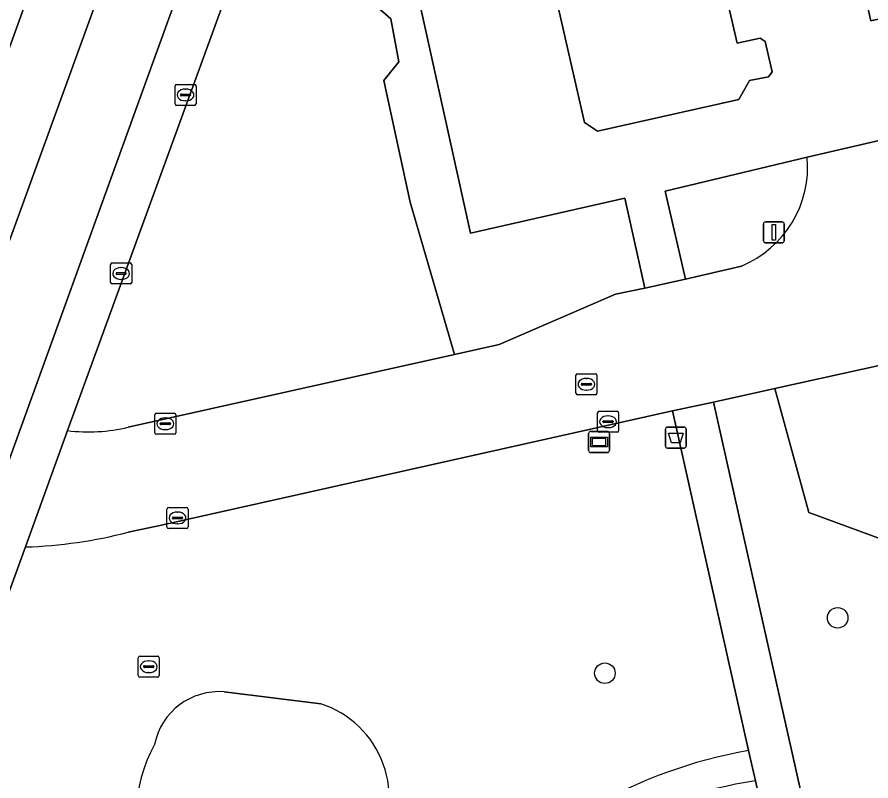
# Model space of a CAD drawing. Extents: x 156661 to 157576, y 383570 to 384425.
# Drawn here: x 156739.61 to 156780.21, y 384025.77 to 384062.11 of the extents above; entities that cross this region are included whole.
import ezdxf

# ---------------------------------------------------------------- set-up
doc = ezdxf.new("R2010")
doc.units = 0
for name, color, linetype in [('IMGEO_Afvalbak', 7, 'Continuous'), ('IMGEO_Berm_groen', 7, 'Continuous'), ('IMGEO_Boom', 7, 'Continuous'), ('IMGEO_Brandkraan', 7, 'Continuous'), ('IMGEO_Fietspad_open', 7, 'Continuous'), ('IMGEO_Groenvoorziening', 7, 'Continuous'), ('IMGEO_Kolk', 7, 'Continuous'), ('IMGEO_Lichtmast', 7, 'Continuous'), ('IMGEO_Pand', 7, 'Continuous'), ('IMGEO_Parkeervlak_halfverhard', 7, 'Continuous'), ('IMGEO_Rijbaan_lokaal_open', 7, 'Continuous'), ('IMGEO_Rioolput', 7, 'Continuous'), ('IMGEO_Terreindeel_zand', 7, 'Continuous'), ('IMGEO_Verklikker', 7, 'Continuous'), ('IMGEO_Voetpad_open', 7, 'Continuous')]:
    doc.layers.add(name, color=color, linetype=linetype)

msp = doc.modelspace()

# ---------------------------------------------------------------- linework, layer by layer
at = {"layer": 'IMGEO_Afvalbak'}
for p, q in [((156770.439, 384041.704), (156770.439, 384042.504)), ((156770.439, 384042.504), (156770.439, 384041.704)), ((156770.539, 384042.604), (156771.329, 384042.604)), ((156771.329, 384042.604), (156770.539, 384042.604)), ((156771.429, 384042.504), (156771.429, 384041.704)), ((156771.429, 384041.704), (156771.429, 384042.504)), ((156771.329, 384041.604), (156770.539, 384041.604)), ((156770.539, 384041.604), (156771.329, 384041.604))]:
    msp.add_line(p, q, dxfattribs=at)
msp.add_lwpolyline([(156770.582, 384042.318), (156771.286, 384042.318), (156771.137, 384041.848), (156770.731, 384041.848), (156770.582, 384042.318)], dxfattribs=at)
for centre, start, end in [((156770.539, 384042.504), 90, 180), ((156770.539, 384042.504), 90, 180), ((156771.329, 384042.504), 0, 90), ((156771.329, 384042.504), 360, 90), ((156770.539, 384041.704), 180, 270), ((156770.539, 384041.704), 180, 270), ((156771.329, 384041.704), 270, 0), ((156771.329, 384041.704), 270, 0)]:
    msp.add_arc(centre, 0.1, start, end, dxfattribs=at)
at = {"layer": 'IMGEO_Berm_groen'}
msp.add_lwpolyline([(156765.113, 384122.762), (156763.804, 384128.358), (156761.128, 384121.002), (156749.155, 384087.991), (156750.334, 384084.657), (156744.379, 384068.188), (156741.491, 384066.862), (156736.316, 384052.593), (156735.096, 384049.229), (156734.666, 384048.04), (156737.608, 384046.971)], close=True, dxfattribs=at)
at = {"layer": 'IMGEO_Boom'}
for centre in [(156778.629, 384033.53), (156767.564, 384030.894)]:
    msp.add_circle(centre, 0.489, dxfattribs=at)
at = {"layer": 'IMGEO_Brandkraan'}
for p, q in [((156766.185, 384044.215), (156766.185, 384045.067)), ((156766.26, 384045.141), (156767.112, 384045.141)), ((156766.673, 384044.921), (156766.698, 384044.921)), ((156767.186, 384045.067), (156767.186, 384044.215)), ((156766.444, 384044.635), (156766.444, 384044.647)), ((156766.882, 384044.598), (156766.484, 384044.598)), ((156766.487, 384044.684), (156766.885, 384044.684)), ((156766.696, 384044.361), (156766.671, 384044.361)), ((156766.928, 384044.647), (156766.928, 384044.635)), ((156767.112, 384044.141), (156766.26, 384044.141))]:
    msp.add_line(p, q, dxfattribs=at)
for points in [[(156766.185, 384044.215), (156766.185, 384045.067)], [(156766.26, 384045.141), (156767.112, 384045.141)], [(156767.186, 384045.067), (156767.186, 384044.215)], [(156767.112, 384044.141), (156766.26, 384044.141)]]:
    msp.add_lwpolyline(points, dxfattribs=at)
for centre, radius, start, end in [((156766.262, 384045.065), 0.0765, 91.552, 178.448), ((156766.262, 384045.065), 0.0765, 91.552, 178.448), ((156767.11, 384045.065), 0.0765, 1.552, 88.448), ((156767.11, 384045.065), 0.0765, 1.552, 88.448), ((156766.484, 384044.644), 0.0403, 85.8775, 175.7526), ((156766.481, 384044.634), 0.0366, 178.938, 274.7102), ((156766.885, 384044.641), 0.043, 264.8664, 352.4533), ((156766.889, 384044.646), 0.0386, 1.7309, 96.639), ((156766.262, 384044.217), 0.0765, 181.552, 268.448), ((156766.262, 384044.217), 0.0765, 181.552, 268.448), ((156767.11, 384044.217), 0.0765, 271.552, 358.448), ((156767.11, 384044.217), 0.0765, 271.552, 358.448)]:
    msp.add_arc(centre, radius, start, end, dxfattribs=at)
for centre, major_axis, ratio, start_param, end_param in [((156766.672, 384044.641), (-0.387, 0.002), 0.722429, 4.712389, 7.853982), ((156766.697, 384044.641), (-0.39, 0.002), 0.717154, 1.570796, 4.712389)]:
    msp.add_ellipse(centre, major_axis=major_axis, ratio=ratio, start_param=start_param, end_param=end_param, dxfattribs=at)
at = {"layer": 'IMGEO_Fietspad_open'}
for points in [[(156776.852, 384155.017), (156765.926, 384125.001), (156765.113, 384122.762), (156737.608, 384046.971), (156734.031, 384037.106), (156712.164, 383977.004)], [(156716.373, 383978.18), (156737.507, 384036.302), (156745.635, 384058.756), (156765.945, 384114.759), (156778.633, 384149.604)]]:
    msp.add_lwpolyline(points, dxfattribs=at)
at = {"layer": 'IMGEO_Groenvoorziening'}
for points in [[(156756.532, 384067.256), (156756.479, 384067.418), (156750.63, 384066.114), (156742.012, 384042.436)], [(156744.895, 384042.597), (156760.418, 384046.065), (156758.305, 384053.305), (156757.053, 384059.097), (156757.773, 384059.982), (156757.385, 384062.021), (156756.643, 384062.683), (156755.833, 384066.54), (156756.532, 384067.256)], [(156777.182, 384055.448), (156770.436, 384053.829), (156771.393, 384049.645), (156774.057, 384050.268)], [(156781.967, 384045.841), (156775.643, 384044.434), (156777.266, 384038.543), (156781.019, 384037.168), (156783.368, 384036.038)], [(156783.368, 384036.038), (156781.019, 384037.168), (156777.266, 384038.543), (156775.643, 384044.434), (156772.725, 384043.785), (156778.442, 384018.254), (156780.475, 384018.747), (156781.838, 384012.804), (156781.864, 384012.809), (156782.553, 384012.974), (156781.573, 384017.661), (156783.89, 384018.153), (156783.818, 384018.482), (156781.479, 384029.084)], [(156774.397, 384027.214), (156770.782, 384043.37), (156746.484, 384037.931), (156744.901, 384037.602)], [(156740.015, 384036.902), (156726.961, 384000.99), (156751.586, 384006.062), (156751.725, 384006.297), (156754.865, 384011.374), (156760.705, 384019.284)], [(156749.468, 384030.009), (156754.054, 384029.441)], [(156771.942, 384003.438), (156771.991, 384002.639), (156772.355, 384000.925), (156774.388, 383991.829), (156776.706, 383981.404), (156757.197, 383977.029), (156755.968, 383982.533), (156752.836, 383996.555), (156761.128, 383998.412), (156761.466, 383996.981), (156764.584, 383997.716), (156764.255, 383999.112), (156767.319, 383999.798), (156766.184, 384009.37), (156777.107, 384012.058), (156779.792, 384012.393), (156779.821, 384012.399), (156778.942, 384016.363), (156776.934, 384015.874), (156774.72, 384025.769)]]:
    msp.add_lwpolyline(points, dxfattribs=at)
msp.add_lwpolyline([(156768.515, 384053.503), (156761.174, 384051.827), (156757.73, 384067.421), (156756.552, 384067.193), (156756.532, 384067.256), (156755.833, 384066.54), (156756.643, 384062.683), (156757.385, 384062.021), (156757.773, 384059.982), (156757.053, 384059.097), (156758.305, 384053.305), (156760.418, 384046.065), (156762.539, 384046.539), (156768.064, 384048.934), (156769.465, 384049.21)], close=True, dxfattribs=at)
for centre, radius, start, end in [((156772.094, 384054.985), 5.109, 292.5949, 5.2015), ((156743.012, 384050.419), 8.045, 262.8583, 283.5344), ((156739.284, 384059.408), 22.518, 271.8609, 284.4453), ((156749.227, 384026.873), 3.145, 85.6087, 168.3131), ((156752.604, 384024.966), 4.704, 327.7869, 72.0448), ((156752.094, 384024.225), 6.794, 151.0835, 208.2822), ((156778.326, 384004.644), 22.909, 99.8762, 140.2801), ((156777.663, 384005.757), 20.227, 98.3666, 141.2931)]:
    msp.add_arc(centre, radius, start, end, dxfattribs=at)
at = {"layer": 'IMGEO_Kolk'}
for p, q in [((156747.123, 384057.981), (156747.123, 384058.833)), ((156747.198, 384058.907), (156748.05, 384058.907)), ((156747.611, 384058.687), (156747.636, 384058.687)), ((156748.124, 384058.833), (156748.124, 384057.981)), ((156747.382, 384058.401), (156747.382, 384058.413)), ((156747.82, 384058.364), (156747.422, 384058.364)), ((156747.425, 384058.45), (156747.823, 384058.45)), ((156747.866, 384058.413), (156747.866, 384058.401)), ((156748.05, 384057.907), (156747.198, 384057.907)), ((156747.634, 384058.127), (156747.609, 384058.127)), ((156744.062, 384049.487), (156744.062, 384050.339)), ((156744.137, 384050.413), (156744.989, 384050.413)), ((156744.55, 384050.193), (156744.575, 384050.193)), ((156745.063, 384050.339), (156745.063, 384049.487)), ((156744.321, 384049.907), (156744.321, 384049.919)), ((156744.759, 384049.87), (156744.361, 384049.87)), ((156744.364, 384049.956), (156744.762, 384049.956)), ((156744.573, 384049.633), (156744.548, 384049.633)), ((156744.805, 384049.919), (156744.805, 384049.907)), ((156744.989, 384049.413), (156744.137, 384049.413)), ((156746.163, 384042.337), (156746.163, 384043.189)), ((156746.238, 384043.263), (156747.09, 384043.263)), ((156747.164, 384043.189), (156747.164, 384042.337)), ((156767.213, 384042.432), (156767.213, 384043.284)), ((156767.288, 384043.358), (156768.14, 384043.358)), ((156767.701, 384043.138), (156767.726, 384043.138)), ((156768.214, 384043.284), (156768.214, 384042.432)), ((156746.422, 384042.757), (156746.422, 384042.769)), ((156746.465, 384042.806), (156746.863, 384042.806)), ((156746.651, 384043.043), (156746.676, 384043.043)), ((156746.906, 384042.769), (156746.906, 384042.757)), ((156767.472, 384042.852), (156767.472, 384042.864)), ((156767.91, 384042.815), (156767.512, 384042.815)), ((156767.515, 384042.901), (156767.913, 384042.901)), ((156767.956, 384042.864), (156767.956, 384042.852)), ((156746.86, 384042.72), (156746.462, 384042.72)), ((156746.674, 384042.483), (156746.649, 384042.483)), ((156768.14, 384042.358), (156767.288, 384042.358)), ((156767.724, 384042.578), (156767.699, 384042.578)), ((156747.09, 384042.263), (156746.238, 384042.263)), ((156746.741, 384037.855), (156746.741, 384038.707)), ((156746.816, 384038.781), (156747.668, 384038.781)), ((156747.742, 384038.707), (156747.742, 384037.855)), ((156747, 384038.275), (156747, 384038.287)), ((156747.043, 384038.324), (156747.441, 384038.324)), ((156747.229, 384038.561), (156747.254, 384038.561)), ((156747.484, 384038.287), (156747.484, 384038.275)), ((156747.438, 384038.238), (156747.04, 384038.238)), ((156747.252, 384038.001), (156747.227, 384038.001)), ((156747.668, 384037.781), (156746.816, 384037.781))]:
    msp.add_line(p, q, dxfattribs=at)
for points in [[(156747.123, 384057.981), (156747.123, 384058.833)], [(156747.198, 384058.907), (156748.05, 384058.907)], [(156748.124, 384058.833), (156748.124, 384057.981)], [(156748.05, 384057.907), (156747.198, 384057.907)], [(156744.062, 384049.487), (156744.062, 384050.339)], [(156744.137, 384050.413), (156744.989, 384050.413)], [(156745.063, 384050.339), (156745.063, 384049.487)], [(156744.989, 384049.413), (156744.137, 384049.413)], [(156746.163, 384042.337), (156746.163, 384043.189)], [(156746.238, 384043.263), (156747.09, 384043.263)], [(156747.164, 384043.189), (156747.164, 384042.337)], [(156767.213, 384042.432), (156767.213, 384043.284)], [(156767.288, 384043.358), (156768.14, 384043.358)], [(156768.214, 384043.284), (156768.214, 384042.432)], [(156768.14, 384042.358), (156767.288, 384042.358)], [(156747.09, 384042.263), (156746.238, 384042.263)], [(156746.741, 384037.855), (156746.741, 384038.707)], [(156746.816, 384038.781), (156747.668, 384038.781)], [(156747.742, 384038.707), (156747.742, 384037.855)], [(156747.668, 384037.781), (156746.816, 384037.781)]]:
    msp.add_lwpolyline(points, dxfattribs=at)
for centre, radius, start, end in [((156747.2, 384058.831), 0.0765, 91.552, 178.448), ((156747.2, 384058.831), 0.0765, 91.552, 178.448), ((156748.048, 384058.831), 0.0765, 1.552, 88.448), ((156748.048, 384058.831), 0.0765, 1.552, 88.448), ((156747.422, 384058.41), 0.0403, 85.8775, 175.7526), ((156747.419, 384058.4), 0.0366, 178.938, 274.7102), ((156747.823, 384058.407), 0.043, 264.8664, 352.4533), ((156747.827, 384058.412), 0.0386, 1.7309, 96.639), ((156747.2, 384057.983), 0.0765, 181.552, 268.448), ((156747.2, 384057.983), 0.0765, 181.552, 268.448), ((156748.048, 384057.983), 0.0765, 271.552, 358.448), ((156748.048, 384057.983), 0.0765, 271.552, 358.448), ((156744.139, 384050.337), 0.0765, 91.552, 178.448), ((156744.139, 384050.337), 0.0765, 91.552, 178.448), ((156744.987, 384050.337), 0.0765, 1.552, 88.448), ((156744.987, 384050.337), 0.0765, 1.552, 88.448), ((156744.361, 384049.916), 0.0403, 85.8775, 175.7526), ((156744.358, 384049.906), 0.0366, 178.938, 274.7102), ((156744.762, 384049.913), 0.043, 264.8664, 352.4533), ((156744.766, 384049.918), 0.0386, 1.7309, 96.639), ((156744.139, 384049.489), 0.0765, 181.552, 268.448), ((156744.139, 384049.489), 0.0765, 181.552, 268.448), ((156744.987, 384049.489), 0.0765, 271.552, 358.448), ((156744.987, 384049.489), 0.0765, 271.552, 358.448), ((156746.24, 384043.187), 0.0765, 91.552, 178.448), ((156746.24, 384043.187), 0.0765, 91.552, 178.448), ((156747.088, 384043.187), 0.0765, 1.552, 88.448), ((156747.088, 384043.187), 0.0765, 1.552, 88.448), ((156767.29, 384043.282), 0.0765, 91.552, 178.448), ((156767.29, 384043.282), 0.0765, 91.552, 178.448), ((156768.138, 384043.282), 0.0765, 1.552, 88.448), ((156768.138, 384043.282), 0.0765, 1.552, 88.448), ((156746.462, 384042.766), 0.0403, 85.8775, 175.7526), ((156746.459, 384042.756), 0.0366, 178.938, 274.7102), ((156746.863, 384042.763), 0.043, 264.8664, 352.4533), ((156746.867, 384042.768), 0.0386, 1.7309, 96.639), ((156767.512, 384042.861), 0.0403, 85.8775, 175.7526), ((156767.509, 384042.851), 0.0366, 178.938, 274.7102), ((156767.913, 384042.858), 0.043, 264.8664, 352.4533), ((156767.917, 384042.863), 0.0386, 1.7309, 96.639), ((156746.24, 384042.339), 0.0765, 181.552, 268.448), ((156746.24, 384042.339), 0.0765, 181.552, 268.448), ((156747.088, 384042.339), 0.0765, 271.552, 358.448), ((156747.088, 384042.339), 0.0765, 271.552, 358.448), ((156767.29, 384042.434), 0.0765, 181.552, 268.448), ((156767.29, 384042.434), 0.0765, 181.552, 268.448), ((156768.138, 384042.434), 0.0765, 271.552, 358.448), ((156768.138, 384042.434), 0.0765, 271.552, 358.448), ((156746.818, 384038.705), 0.0765, 91.552, 178.448), ((156746.818, 384038.705), 0.0765, 91.552, 178.448), ((156747.666, 384038.705), 0.0765, 1.552, 88.448), ((156747.666, 384038.705), 0.0765, 1.552, 88.448), ((156747.04, 384038.284), 0.0403, 85.8775, 175.7526), ((156747.037, 384038.274), 0.0366, 178.938, 274.7102), ((156747.441, 384038.281), 0.043, 264.8664, 352.4533), ((156747.445, 384038.286), 0.0386, 1.7309, 96.639), ((156746.818, 384037.857), 0.0765, 181.552, 268.448), ((156746.818, 384037.857), 0.0765, 181.552, 268.448), ((156747.666, 384037.857), 0.0765, 271.552, 358.448), ((156747.666, 384037.857), 0.0765, 271.552, 358.448)]:
    msp.add_arc(centre, radius, start, end, dxfattribs=at)
for centre, major_axis, ratio, start_param, end_param in [((156747.61, 384058.407), (-0.387, 0.002), 0.722429, 4.712389, 7.853982), ((156747.635, 384058.407), (-0.39, 0.002), 0.717154, 1.570796, 4.712389), ((156744.549, 384049.913), (-0.387, 0.002), 0.722429, 4.712389, 7.853982), ((156744.574, 384049.913), (-0.39, 0.002), 0.717154, 1.570796, 4.712389), ((156767.7, 384042.858), (-0.387, 0.002), 0.722429, 4.712389, 7.853982), ((156767.725, 384042.858), (-0.39, 0.002), 0.717154, 1.570796, 4.712389), ((156746.65, 384042.763), (-0.387, 0.002), 0.722429, 4.712389, 7.853982), ((156746.675, 384042.763), (-0.39, 0.002), 0.717154, 1.570796, 4.712389), ((156747.228, 384038.281), (-0.387, 0.002), 0.722429, 4.712389, 7.853982), ((156747.253, 384038.281), (-0.39, 0.002), 0.717154, 1.570796, 4.712389)]:
    msp.add_ellipse(centre, major_axis=major_axis, ratio=ratio, start_param=start_param, end_param=end_param, dxfattribs=at)
at = {"layer": 'IMGEO_Lichtmast'}
for p, q in [((156775.1, 384051.467), (156775.1, 384052.267)), ((156775.1, 384052.267), (156775.1, 384051.467)), ((156775.2, 384052.367), (156775.99, 384052.367)), ((156775.99, 384052.367), (156775.2, 384052.367)), ((156776.09, 384052.267), (156776.09, 384051.467)), ((156776.09, 384051.467), (156776.09, 384052.267)), ((156775.99, 384051.367), (156775.2, 384051.367)), ((156775.2, 384051.367), (156775.99, 384051.367))]:
    msp.add_line(p, q, dxfattribs=at)
msp.add_lwpolyline([(156775.52, 384052.242), (156775.67, 384052.242), (156775.67, 384051.492), (156775.52, 384051.492), (156775.52, 384052.242)], dxfattribs=at)
for centre, start, end in [((156775.2, 384052.267), 90, 180), ((156775.2, 384052.267), 90, 180), ((156775.99, 384052.267), 0, 90), ((156775.99, 384052.267), 360, 90), ((156775.2, 384051.467), 180, 270), ((156775.2, 384051.467), 180, 270), ((156775.99, 384051.467), 270, 0), ((156775.99, 384051.467), 270, 0)]:
    msp.add_arc(centre, 0.1, start, end, dxfattribs=at)
at = {"layer": 'IMGEO_Pand'}
msp.add_lwpolyline([(156763.157, 384072.189), (156766.598, 384057.097), (156767.214, 384056.681), (156773.925, 384058.189), (156774.431, 384059.099), (156775.347, 384059.272), (156775.519, 384059.511), (156775.18, 384060.942), (156774.95, 384061.11), (156773.845, 384060.867), (156771.138, 384072.57)], dxfattribs=at)
at = {"layer": 'IMGEO_Parkeervlak_halfverhard'}
msp.add_lwpolyline([(156773.122, 384097.252), (156772.186, 384097.041), (156780.202, 384061.931), (156785.604, 384063.147), (156783.927, 384070.405), (156779.507, 384069.432), (156776.877, 384080.891)], close=True, dxfattribs=at)
at = {"layer": 'IMGEO_Rijbaan_lokaal_open'}
for points in [[(156726.084, 384024.404), (156730.143, 384035.594), (156731.004, 384037.945), (156731.07, 384038.127), (156731.108, 384038.231), (156731.355, 384038.912), (156731.499, 384039.309), (156733, 384043.45), (156733.592, 384045.073), (156734.666, 384048.04), (156735.096, 384049.229), (156736.316, 384052.593), (156741.491, 384066.862), (156749.155, 384087.991), (156761.128, 384121.002), (156763.804, 384128.358), (156764.651, 384130.687), (156769.391, 384143.716)], [(156780.603, 384056.243), (156777.182, 384055.448)], [(156744.901, 384037.602), (156746.484, 384037.931), (156770.782, 384043.37), (156772.725, 384043.785), (156775.643, 384044.434), (156781.967, 384045.841), (156806.348, 384051.249)], [(156774.057, 384050.268), (156771.393, 384049.645), (156769.465, 384049.21), (156768.064, 384048.934), (156762.539, 384046.539), (156760.418, 384046.065), (156744.895, 384042.597)], [(156742.012, 384042.436), (156740.015, 384036.902)]]:
    msp.add_lwpolyline(points, dxfattribs=at)
for centre, radius, start, end in [((156772.094, 384054.985), 5.109, 292.5949, 5.2015), ((156743.012, 384050.419), 8.045, 262.8583, 283.5344), ((156739.284, 384059.408), 22.518, 271.8609, 284.4453)]:
    msp.add_arc(centre, radius, start, end, dxfattribs=at)
at = {"layer": 'IMGEO_Rioolput'}
for p, q in [((156745.374, 384030.778), (156745.374, 384031.63)), ((156745.449, 384031.704), (156746.301, 384031.704)), ((156745.862, 384031.484), (156745.887, 384031.484)), ((156746.375, 384031.63), (156746.375, 384030.778)), ((156745.633, 384031.198), (156745.633, 384031.21)), ((156746.071, 384031.161), (156745.673, 384031.161)), ((156745.676, 384031.247), (156746.074, 384031.247)), ((156746.117, 384031.21), (156746.117, 384031.198)), ((156746.301, 384030.704), (156745.449, 384030.704)), ((156745.885, 384030.924), (156745.86, 384030.924))]:
    msp.add_line(p, q, dxfattribs=at)
for points in [[(156745.374, 384030.778), (156745.374, 384031.63)], [(156745.449, 384031.704), (156746.301, 384031.704)], [(156746.375, 384031.63), (156746.375, 384030.778)], [(156746.301, 384030.704), (156745.449, 384030.704)]]:
    msp.add_lwpolyline(points, dxfattribs=at)
for centre, radius, start, end in [((156745.451, 384031.628), 0.0765, 91.552, 178.448), ((156745.451, 384031.628), 0.0765, 91.552, 178.448), ((156746.299, 384031.628), 0.0765, 1.552, 88.448), ((156746.299, 384031.628), 0.0765, 1.552, 88.448), ((156745.673, 384031.207), 0.0403, 85.8775, 175.7526), ((156745.67, 384031.197), 0.0366, 178.938, 274.7102), ((156746.074, 384031.204), 0.043, 264.8664, 352.4533), ((156746.078, 384031.209), 0.0386, 1.7309, 96.639), ((156745.451, 384030.78), 0.0765, 181.552, 268.448), ((156745.451, 384030.78), 0.0765, 181.552, 268.448), ((156746.299, 384030.78), 0.0765, 271.552, 358.448), ((156746.299, 384030.78), 0.0765, 271.552, 358.448)]:
    msp.add_arc(centre, radius, start, end, dxfattribs=at)
for centre, major_axis, ratio, start_param, end_param in [((156745.861, 384031.204), (-0.387, 0.002), 0.722429, 4.712389, 7.853982), ((156745.886, 384031.204), (-0.39, 0.002), 0.717154, 1.570796, 4.712389)]:
    msp.add_ellipse(centre, major_axis=major_axis, ratio=ratio, start_param=start_param, end_param=end_param, dxfattribs=at)
at = {"layer": 'IMGEO_Terreindeel_zand'}
msp.add_lwpolyline([(156754.054, 384029.441), (156749.468, 384030.009)], dxfattribs=at)
for centre, radius, start, end in [((156749.227, 384026.873), 3.145, 85.6087, 168.3131), ((156752.604, 384024.966), 4.704, 327.7869, 72.0448), ((156752.094, 384024.225), 6.794, 151.0835, 208.2822)]:
    msp.add_arc(centre, radius, start, end, dxfattribs=at)
at = {"layer": 'IMGEO_Verklikker'}
for p, q in [((156766.891, 384042.395), (156767.681, 384042.395)), ((156767.681, 384042.395), (156766.891, 384042.395)), ((156766.791, 384041.495), (156766.791, 384042.295)), ((156766.791, 384042.295), (156766.791, 384041.495)), ((156767.781, 384042.295), (156767.781, 384041.495)), ((156767.781, 384041.495), (156767.781, 384042.295)), ((156767.681, 384041.395), (156766.891, 384041.395)), ((156766.891, 384041.395), (156767.681, 384041.395))]:
    msp.add_line(p, q, dxfattribs=at)
for points in [[(156766.892, 384042.127), (156767.68, 384042.127), (156767.68, 384041.663), (156766.892, 384041.663), (156766.892, 384042.127)], [(156766.957, 384042.062), (156766.957, 384041.728), (156767.615, 384041.728), (156767.615, 384042.062), (156766.957, 384042.062)]]:
    msp.add_lwpolyline(points, dxfattribs=at)
for centre, start, end in [((156766.891, 384042.295), 90, 180), ((156766.891, 384042.295), 90, 180), ((156767.681, 384042.295), 0, 90), ((156767.681, 384042.295), 360, 90), ((156766.891, 384041.495), 180, 270), ((156766.891, 384041.495), 180, 270), ((156767.681, 384041.495), 270, 0), ((156767.681, 384041.495), 270, 0)]:
    msp.add_arc(centre, 0.1, start, end, dxfattribs=at)
at = {"layer": 'IMGEO_Voetpad_open'}
for points in [[(156726.961, 384000.99), (156740.015, 384036.902), (156742.012, 384042.436), (156750.63, 384066.114), (156751.396, 384068.341), (156753.862, 384075.074), (156754.181, 384075.944), (156755.642, 384076.35), (156756.358, 384078.361), (156755.18, 384078.834), (156760.953, 384094.702), (156767.392, 384112.4), (156768.247, 384114.722), (156783.275, 384156.048)], [(156778.633, 384149.604), (156765.945, 384114.759), (156745.635, 384058.756), (156737.507, 384036.302), (156716.373, 383978.18)], [(156785.604, 384063.147), (156780.202, 384061.931), (156772.186, 384097.041)], [(156771.138, 384072.57), (156773.845, 384060.867), (156774.95, 384061.11), (156775.18, 384060.942), (156775.519, 384059.511), (156775.347, 384059.272), (156774.431, 384059.099), (156773.925, 384058.189), (156767.214, 384056.681), (156766.598, 384057.097), (156763.157, 384072.189)], [(156757.73, 384067.421), (156761.174, 384051.827), (156768.515, 384053.503), (156769.465, 384049.21), (156771.393, 384049.645), (156770.436, 384053.829), (156777.182, 384055.448), (156780.603, 384056.243), (156781.433, 384056.427), (156780.65, 384059.978), (156806.646, 384065.868)], [(156774.72, 384025.769), (156774.397, 384027.214)]]:
    msp.add_lwpolyline(points, dxfattribs=at)
msp.add_lwpolyline([(156772.725, 384043.785), (156770.782, 384043.37), (156774.397, 384027.214), (156774.72, 384025.769), (156776.934, 384015.874), (156778.942, 384016.363), (156779.821, 384012.399), (156781.838, 384012.804), (156780.475, 384018.747), (156778.442, 384018.254)], close=True, dxfattribs=at)
for centre, radius, start, end in [((156778.326, 384004.644), 22.909, 99.8762, 140.2801), ((156777.663, 384005.757), 20.227, 98.3666, 141.2931)]:
    msp.add_arc(centre, radius, start, end, dxfattribs=at)

doc.saveas('drawing.dxf')
